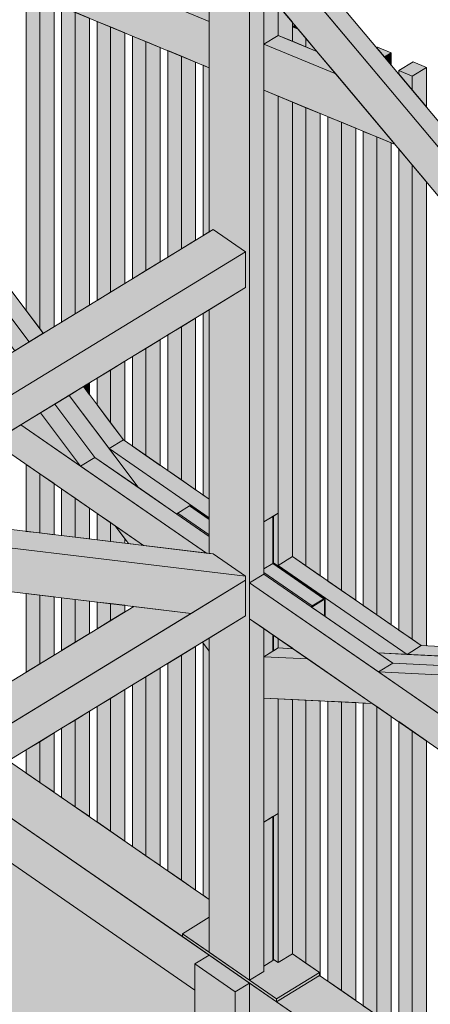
# Model space of a CAD drawing. Header units: millimetres. Extents: x 0 to 1517, y -116 to 725.
# Tile 273 of 501: x 903 to 914, y 612 to 637. Entities that reach past the tile are written whole.
import ezdxf

# ---------------------------------------------------------------- set-up
doc = ezdxf.new("R2010")
doc.units = ezdxf.units.MM
doc.linetypes.add('CADWORK_5', pattern=[13.2, 10, -1.5, 0.2, -1.5])
doc.layers.add('Ech.1_100', color=7, linetype='Continuous')

msp = doc.modelspace()

# ---------------------------------------------------------------- hatches: boundary and pattern name
at = {"layer": 'Ech.1_100', "linetype": 'Continuous', "lineweight": 5, "true_color": 0xd4c4b3, "transparency": 33554687}
for points in [[(816.341, 674.483), (907.915, 636.661), (907.915, 637.034), (816.705, 674.705), (816.341, 674.483)], [(907.915, 636.661), (891.599, 643.4), (892.879, 641.695), (907.915, 635.485), (907.915, 636.661)], [(906.56, 642.685), (906.196, 642.463), (936.712, 606.15), (937.076, 606.372), (906.56, 642.685)], [(924.239, 619.741), (925.336, 619.687), (909.307, 638.76), (909.307, 637.509), (924.239, 619.741)], [(910.659, 635.901), (909.672, 636.309), (909.307, 636.086), (911.139, 635.33), (910.659, 635.901)], [(909.307, 634.91), (912.652, 633.529), (911.139, 635.33), (909.307, 636.086), (909.307, 634.91)], [(906.242, 623.316), (907.842, 623.124), (903.114, 626.388), (902.412, 625.96), (906.242, 623.316)], [(905.727, 626.006), (905.362, 625.783), (907.915, 624.021), (907.915, 624.495), (905.727, 626.006)], [(907.842, 623.124), (907.915, 623.115), (907.915, 623.547), (904.998, 625.561), (904.634, 625.339), (907.842, 623.124)], [(907.427, 624.331), (907.431, 624.331), (907.435, 624.33), (907.438, 624.328), (907.915, 623.998), (907.915, 624.021), (905.362, 625.783), (906.102, 624.799), (907.089, 624.117), (907.09, 624.119), (907.094, 624.125), (907.099, 624.13), (907.103, 624.135), (907.108, 624.14), (907.114, 624.143), (907.412, 624.326), (907.417, 624.328), (907.422, 624.33), (907.427, 624.331)], [(912.953, 620.542), (913.317, 620.765), (910.036, 623.031), (909.672, 622.808), (912.953, 620.542)], [(912.213, 620.579), (912.953, 620.542), (909.672, 622.808), (909.672, 622.786), (910.863, 621.963), (910.864, 621.962), (910.866, 621.961), (910.867, 621.959), (910.868, 621.958), (910.869, 621.956), (910.87, 621.953), (910.87, 621.951), (910.87, 621.949), (910.871, 621.946), (910.871, 621.506), (912.213, 620.579)], [(912.225, 620.097), (912.589, 620.32), (909.307, 622.586), (908.943, 622.363), (912.225, 620.097)], [(934.95, 603.622), (935.314, 603.844), (935.314, 603.242), (935.408, 603.176), (935.408, 603.503), (935.646, 603.925), (908.943, 622.363), (908.943, 621.451), (934.897, 603.529), (934.95, 603.622)]]:
    msp.add_hatch(color=9, dxfattribs=at).paths.add_polyline_path(points)
at = {"layer": 'Ech.1_100', "linetype": 'Continuous', "lineweight": 5, "true_color": 0xe0d9d1, "transparency": 33554687}
for points in [[(893.649, 641.377), (892.879, 641.695), (902.959, 628.276), (903.323, 628.499), (893.649, 641.377)], [(894.42, 641.059), (893.649, 641.377), (903.323, 628.499), (903.687, 628.721), (894.42, 641.059)], [(904.708, 627.362), (904.344, 627.14), (905.362, 625.783), (905.727, 626.006), (904.708, 627.362)], [(904.344, 627.14), (903.979, 626.917), (904.998, 625.561), (906.102, 624.799), (904.344, 627.14)], [(903.979, 626.917), (903.615, 626.695), (904.634, 625.339), (904.998, 625.561), (903.979, 626.917)], [(903.615, 626.695), (903.114, 626.388), (904.634, 625.339), (903.615, 626.695)], [(908.018, 623.103), (899.424, 624.135), (898.783, 623.743), (908.84, 622.535), (908.018, 623.103)], [(905.859, 623.362), (906.242, 623.316), (905.518, 623.816), (905.859, 623.362)], [(908.84, 622.535), (898.783, 623.743), (897.259, 622.813), (907.454, 621.587), (908.84, 622.434), (908.84, 622.535)], [(907.915, 620.957), (907.744, 620.852), (907.915, 620.624), (907.915, 620.957)], [(910.05, 620.686), (909.672, 620.705), (909.307, 620.483), (910.425, 620.427), (910.05, 620.686)], [(912.589, 620.32), (924.239, 619.741), (924.028, 619.992), (912.213, 620.579), (912.589, 620.32)], [(912.953, 620.542), (924.028, 619.992), (923.817, 620.243), (913.317, 620.765), (912.953, 620.542)], [(909.307, 619.429), (912.069, 619.292), (910.425, 620.427), (909.307, 620.483), (909.307, 619.429)], [(912.225, 620.097), (924.972, 619.464), (925.336, 619.687), (912.589, 620.32), (912.225, 620.097)], [(913.869, 618.962), (925.896, 618.365), (924.972, 619.464), (912.225, 620.097), (913.869, 618.962)]]:
    msp.add_hatch(color=254, dxfattribs=at).paths.add_polyline_path(points)
at = {"layer": 'Ech.1_100', "linetype": 'Continuous', "lineweight": 5, "true_color": 0xe0c8b3, "transparency": 33554687}
for points in [[(907.915, 623.115), (908.018, 623.103), (908.84, 622.535), (908.84, 621.522), (907.915, 620.957), (907.915, 612.954), (908.943, 612.244), (908.943, 638.538), (907.915, 639.76), (907.915, 631.304), (908.018, 631.366), (908.84, 630.799), (908.84, 629.886), (907.915, 629.321), (907.915, 623.115)], [(908.943, 622.363), (909.307, 622.586), (909.307, 638.76), (908.943, 638.538), (908.943, 622.363)], [(909.672, 636.309), (910.036, 636.158), (910.036, 636.642), (909.672, 637.076), (909.672, 636.309)], [(910.036, 634.61), (909.672, 634.76), (909.672, 622.808), (910.036, 623.031), (910.036, 634.61)], [(909.672, 624.139), (909.55, 624.065), (909.55, 622.87), (909.672, 622.786), (909.672, 624.139)], [(908.943, 612.244), (909.307, 612.467), (909.307, 621.199), (908.943, 621.451), (908.943, 612.244)], [(909.549, 620.63), (909.672, 620.705), (909.672, 620.948), (909.55, 621.031), (909.55, 620.637), (909.55, 620.636), (909.55, 620.634), (909.549, 620.632), (909.549, 620.63)], [(909.672, 620.705), (910.036, 620.687), (910.036, 620.696), (909.672, 620.948), (909.672, 620.705)], [(910.036, 619.393), (909.672, 619.411), (909.672, 612.689), (910.036, 612.912), (910.036, 619.393)], [(909.672, 616.491), (909.55, 616.417), (909.55, 612.773), (909.672, 612.689), (909.672, 616.491)]]:
    msp.add_hatch(color=9, dxfattribs=at).paths.add_polyline_path(points)
at = {"layer": 'Ech.1_100', "linetype": 'Continuous', "lineweight": 5, "true_color": 0xeaddd7, "transparency": 33554687}
for points in [[(903.596, 637.269), (903.253, 637.411), (903.253, 629.299), (903.596, 628.843), (903.596, 637.269)], [(903.96, 637.119), (903.596, 637.269), (903.596, 628.843), (903.687, 628.721), (903.96, 628.888), (903.96, 637.119)], [(904.498, 636.897), (904.155, 637.038), (904.155, 629.007), (904.498, 629.216), (904.498, 636.897)], [(904.862, 636.746), (904.498, 636.897), (904.498, 629.216), (904.862, 629.439), (904.862, 636.746)], [(905.4, 636.524), (905.057, 636.666), (905.057, 629.558), (905.4, 629.767), (905.4, 636.524)], [(910.036, 636.531), (910.179, 636.472), (910.098, 636.569), (910.036, 636.531)], [(905.764, 636.374), (905.4, 636.524), (905.4, 629.767), (905.764, 629.99), (905.764, 636.374)], [(910.179, 636.472), (910.036, 636.531), (910.036, 636.158), (910.378, 636.017), (910.378, 636.235), (910.179, 636.472)], [(906.302, 636.152), (905.959, 636.293), (905.959, 630.109), (906.302, 630.318), (906.302, 636.152)], [(906.666, 636.001), (906.302, 636.152), (906.302, 630.318), (906.666, 630.541), (906.666, 636.001)], [(910.378, 636.017), (910.659, 635.901), (910.378, 636.235), (910.378, 636.017)], [(907.204, 635.779), (906.861, 635.921), (906.861, 630.66), (907.204, 630.869), (907.204, 635.779)], [(912.547, 635.867), (912.204, 636.008), (912.182, 635.995), (912.377, 635.763), (912.547, 635.867)], [(912.547, 635.867), (912.377, 635.763), (912.547, 635.561), (912.547, 635.867)], [(907.568, 635.629), (907.204, 635.779), (907.204, 630.869), (907.568, 631.092), (907.568, 635.629)], [(912.742, 635.413), (913.085, 635.272), (913.449, 635.494), (913.106, 635.636), (912.742, 635.413)], [(907.915, 635.485), (907.764, 635.548), (907.764, 631.211), (907.915, 631.304), (907.915, 635.485)], [(913.085, 635.272), (912.742, 635.413), (912.742, 635.329), (913.085, 634.921), (913.085, 635.272)], [(913.449, 635.494), (913.085, 635.272), (913.085, 634.921), (913.449, 634.488), (913.449, 635.494)], [(910.378, 634.468), (910.036, 634.61), (910.036, 623.031), (910.378, 622.794), (910.378, 634.468)], [(910.743, 634.318), (910.378, 634.468), (910.378, 622.794), (910.743, 622.542), (910.743, 634.318)], [(911.28, 634.095), (910.938, 634.237), (910.938, 622.408), (911.28, 622.171), (911.28, 634.095)], [(911.645, 633.945), (911.28, 634.095), (911.28, 622.171), (911.645, 621.92), (911.645, 633.945)], [(912.182, 633.723), (911.84, 633.864), (911.84, 621.785), (912.182, 621.548), (912.182, 633.723)], [(912.547, 633.572), (912.182, 633.723), (912.182, 621.548), (912.547, 621.297), (912.547, 633.572)], [(912.742, 621.162), (913.085, 620.925), (913.085, 633.014), (912.742, 633.422), (912.742, 621.162)], [(913.317, 620.765), (913.449, 620.758), (913.449, 632.581), (913.085, 633.014), (913.085, 620.925), (913.317, 620.765)], [(907.915, 629.321), (907.764, 629.229), (907.764, 624.6), (907.915, 624.495), (907.915, 629.321)], [(907.568, 629.109), (907.204, 628.887), (907.204, 624.986), (907.568, 624.734), (907.568, 629.109)], [(907.204, 628.887), (906.861, 628.678), (906.861, 625.222), (907.204, 624.986), (907.204, 628.887)], [(906.666, 628.558), (906.302, 628.336), (906.302, 625.609), (906.666, 625.357), (906.666, 628.558)], [(906.302, 628.336), (905.959, 628.127), (905.959, 625.845), (906.302, 625.609), (906.302, 628.336)], [(905.764, 628.007), (905.4, 627.785), (905.4, 626.441), (905.727, 626.006), (905.764, 625.98), (905.764, 628.007)], [(905.4, 627.785), (905.057, 627.576), (905.057, 626.897), (905.4, 626.441), (905.4, 627.785)], [(904.862, 627.456), (904.708, 627.362), (904.862, 627.157), (904.862, 627.456)], [(903.253, 623.675), (903.596, 623.634), (903.596, 625.143), (903.253, 625.379), (903.253, 623.675)], [(903.596, 623.634), (903.96, 623.59), (903.96, 624.891), (903.596, 625.143), (903.596, 623.634)], [(904.155, 623.567), (904.498, 623.526), (904.498, 624.52), (904.155, 624.757), (904.155, 623.567)], [(904.498, 623.526), (904.862, 623.482), (904.862, 624.269), (904.498, 624.52), (904.498, 623.526)], [(905.057, 623.458), (905.4, 623.417), (905.4, 623.897), (905.057, 624.134), (905.057, 623.458)], [(905.4, 623.417), (905.764, 623.373), (905.764, 623.488), (905.518, 623.816), (905.4, 623.897), (905.4, 623.417)], [(903.596, 622.051), (903.253, 622.092), (903.253, 620.091), (903.596, 620.301), (903.596, 622.051)], [(903.96, 622.007), (903.596, 622.051), (903.596, 620.301), (903.96, 620.523), (903.96, 622.007)], [(904.498, 621.943), (904.155, 621.984), (904.155, 620.642), (904.498, 620.852), (904.498, 621.943)], [(904.862, 621.899), (904.498, 621.943), (904.498, 620.852), (904.862, 621.074), (904.862, 621.899)], [(905.4, 621.834), (905.057, 621.875), (905.057, 621.193), (905.4, 621.403), (905.4, 621.834)], [(905.764, 621.791), (905.4, 621.834), (905.4, 621.403), (905.764, 621.625), (905.764, 621.791)], [(905.991, 621.763), (905.959, 621.767), (905.959, 621.744), (905.991, 621.763)], [(907.764, 614.404), (907.915, 614.3), (907.915, 620.624), (907.764, 620.826), (907.764, 614.404)], [(907.204, 620.522), (906.861, 620.313), (906.861, 615.027), (907.204, 614.791), (907.204, 620.522)], [(907.568, 620.745), (907.204, 620.522), (907.204, 614.791), (907.568, 614.539), (907.568, 620.745)], [(910.036, 620.687), (910.05, 620.686), (910.036, 620.696), (910.036, 620.687)], [(906.666, 620.194), (906.302, 619.971), (906.302, 615.414), (906.666, 615.162), (906.666, 620.194)], [(906.302, 619.971), (905.959, 619.762), (905.959, 615.65), (906.302, 615.414), (906.302, 619.971)], [(905.764, 619.643), (905.4, 619.42), (905.4, 616.037), (905.764, 615.785), (905.764, 619.643)], [(905.4, 619.42), (905.057, 619.211), (905.057, 616.273), (905.4, 616.037), (905.4, 619.42)], [(910.378, 619.376), (910.036, 619.393), (910.036, 612.912), (910.378, 612.675), (910.378, 619.376)], [(910.743, 619.358), (910.378, 619.376), (910.378, 612.675), (910.721, 612.438), (910.721, 612.362), (910.743, 612.347), (910.743, 619.358)], [(911.28, 619.331), (910.938, 619.348), (910.938, 612.213), (911.28, 611.976), (911.28, 619.331)], [(911.645, 619.313), (911.28, 619.331), (911.28, 611.976), (911.645, 611.725), (911.645, 619.313)], [(912.069, 619.292), (911.84, 619.303), (911.84, 611.59), (912.182, 611.353), (912.182, 619.214), (912.069, 619.292)], [(904.862, 619.092), (904.498, 618.869), (904.498, 616.659), (904.862, 616.408), (904.862, 619.092)], [(912.547, 618.962), (912.182, 619.214), (912.182, 611.353), (912.547, 611.102), (912.547, 618.962)], [(904.498, 618.869), (904.155, 618.66), (904.155, 616.896), (904.498, 616.659), (904.498, 618.869)], [(912.742, 610.967), (913.085, 610.73), (913.085, 618.591), (912.742, 618.828), (912.742, 610.967)], [(903.96, 618.541), (903.596, 618.318), (903.596, 617.282), (903.96, 617.031), (903.96, 618.541)], [(913.085, 610.73), (913.449, 610.479), (913.449, 618.339), (913.085, 618.591), (913.085, 610.73)], [(903.596, 618.318), (903.253, 618.109), (903.253, 617.519), (903.596, 617.282), (903.596, 618.318)]]:
    msp.add_hatch(color=254, dxfattribs=at).paths.add_polyline_path(points)
at = {"layer": 'Ech.1_100', "linetype": 'Continuous', "lineweight": 5, "true_color": 0xf7d1b3, "transparency": 33554687}
for points in [[(909.307, 636.086), (909.672, 636.309), (909.672, 637.076), (909.307, 637.509), (909.307, 636.086)], [(909.672, 634.76), (909.307, 634.91), (909.307, 623.916), (909.672, 624.139), (909.672, 634.76)], [(909.672, 619.411), (909.307, 619.429), (909.307, 616.269), (909.672, 616.491), (909.672, 619.411)]]:
    msp.add_hatch(color=254, dxfattribs=at).paths.add_polyline_path(points)
at = {"layer": 'Ech.1_100', "linetype": 'Continuous', "lineweight": 5, "true_color": 0xe3bbbb, "transparency": 33554687}
for points in [[(908.018, 631.366), (887.845, 619.045), (888.439, 618.338), (908.84, 630.799), (908.018, 631.366)], [(908.84, 630.799), (888.439, 618.338), (888.945, 617.735), (908.84, 629.886), (908.84, 630.799)], [(893.591, 612.207), (908.84, 621.522), (908.84, 622.434), (893.084, 612.81), (893.591, 612.207)], [(907.454, 621.587), (905.991, 621.763), (892.49, 613.517), (893.084, 612.81), (907.454, 621.587)]]:
    msp.add_hatch(color=9, dxfattribs=at).paths.add_polyline_path(points)
at = {"layer": 'Ech.1_100', "linetype": 'Continuous', "lineweight": 5, "true_color": 0xb3d6f7, "transparency": 33554687}
for points in [[(907.412, 624.326), (907.114, 624.143), (907.915, 623.589), (907.915, 623.978), (907.412, 624.326)], [(907.431, 624.331), (907.427, 624.331), (907.422, 624.33), (907.417, 624.328), (907.412, 624.326), (907.915, 623.978), (907.915, 623.998), (907.438, 624.328), (907.435, 624.33), (907.431, 624.331)], [(907.915, 623.589), (907.114, 624.143), (907.108, 624.14), (907.103, 624.135), (907.099, 624.13), (907.094, 624.125), (907.09, 624.119), (907.089, 624.117), (907.915, 623.547), (907.915, 623.589)], [(909.536, 624.056), (909.307, 623.916), (909.307, 622.719), (909.536, 622.859), (909.536, 624.056)], [(909.55, 624.065), (909.536, 624.056), (909.536, 622.859), (909.541, 622.862), (909.545, 622.865), (909.548, 622.867), (909.549, 622.868), (909.55, 622.869), (909.55, 622.87), (909.55, 624.065)], [(910.539, 621.778), (910.838, 621.96), (909.536, 622.859), (909.307, 622.719), (909.307, 622.628), (910.539, 621.778)], [(910.853, 621.966), (910.855, 621.966), (910.857, 621.965), (910.859, 621.965), (910.862, 621.964), (910.863, 621.963), (910.861, 621.964), (910.743, 622.046), (909.55, 622.87), (909.55, 622.87), (909.549, 622.868), (909.548, 622.867), (909.545, 622.865), (909.541, 622.862), (909.536, 622.859), (910.838, 621.96), (910.84, 621.962), (910.843, 621.963), (910.845, 621.964), (910.848, 621.965), (910.85, 621.965), (910.853, 621.966)], [(910.536, 621.776), (910.539, 621.778), (909.307, 622.628), (909.307, 622.586), (910.515, 621.752), (910.516, 621.754), (910.518, 621.757), (910.52, 621.759), (910.522, 621.762), (910.524, 621.765), (910.527, 621.767), (910.529, 621.77), (910.531, 621.772), (910.534, 621.774), (910.536, 621.776)], [(910.855, 621.966), (910.853, 621.966), (910.85, 621.965), (910.848, 621.965), (910.845, 621.964), (910.843, 621.963), (910.84, 621.962), (910.838, 621.96), (910.539, 621.778), (910.536, 621.776), (910.534, 621.774), (910.531, 621.772), (910.529, 621.77), (910.527, 621.767), (910.524, 621.765), (910.522, 621.762), (910.52, 621.759), (910.518, 621.757), (910.516, 621.754), (910.515, 621.752), (910.532, 621.74), (910.532, 621.741), (910.533, 621.743), (910.535, 621.745), (910.536, 621.747), (910.537, 621.749), (910.539, 621.751), (910.54, 621.753), (910.542, 621.755), (910.543, 621.756), (910.545, 621.758), (910.547, 621.759), (910.548, 621.76), (910.55, 621.762), (910.827, 621.931), (910.829, 621.932), (910.83, 621.932), (910.832, 621.933), (910.834, 621.934), (910.835, 621.934), (910.837, 621.934), (910.838, 621.934), (910.84, 621.934), (910.841, 621.934), (910.842, 621.933), (910.843, 621.933), (910.844, 621.933), (910.844, 621.932), (910.845, 621.931), (910.846, 621.93), (910.847, 621.929), (910.848, 621.928), (910.848, 621.926), (910.848, 621.925), (910.849, 621.923), (910.849, 621.921), (910.849, 621.521), (910.871, 621.506), (910.871, 621.946), (910.87, 621.949), (910.87, 621.951), (910.87, 621.953), (910.869, 621.956), (910.868, 621.958), (910.867, 621.959), (910.866, 621.961), (910.864, 621.962), (910.863, 621.963), (910.863, 621.963), (910.861, 621.964), (910.859, 621.965), (910.857, 621.965), (910.855, 621.966)], [(910.832, 621.933), (910.83, 621.932), (910.829, 621.932), (910.827, 621.931), (910.55, 621.762), (910.548, 621.76), (910.547, 621.759), (910.545, 621.758), (910.543, 621.756), (910.542, 621.755), (910.54, 621.753), (910.539, 621.751), (910.537, 621.749), (910.536, 621.747), (910.535, 621.745), (910.533, 621.743), (910.532, 621.741), (910.532, 621.74), (910.849, 621.521), (910.849, 621.921), (910.832, 621.933)], [(910.838, 621.934), (910.837, 621.934), (910.833, 621.933), (910.849, 621.921), (910.849, 621.923), (910.848, 621.925), (910.848, 621.926), (910.848, 621.928), (910.847, 621.929), (910.846, 621.93), (910.845, 621.931), (910.844, 621.932), (910.844, 621.933), (910.843, 621.933), (910.842, 621.933), (910.841, 621.934), (910.84, 621.934), (910.838, 621.934)], [(909.307, 620.483), (909.536, 620.622), (909.536, 621.041), (909.307, 621.199), (909.307, 620.483)], [(909.536, 620.622), (909.549, 620.63), (909.549, 620.632), (909.55, 620.634), (909.55, 620.636), (909.55, 620.637), (909.55, 621.031), (909.536, 621.041), (909.536, 620.622)], [(909.536, 616.408), (909.307, 616.269), (909.307, 612.6), (909.536, 612.74), (909.536, 616.408)], [(909.55, 616.417), (909.536, 616.408), (909.536, 612.74), (909.538, 612.742), (909.541, 612.743), (909.543, 612.745), (909.545, 612.747), (909.546, 612.749), (909.548, 612.751), (909.549, 612.754), (909.549, 612.756), (909.55, 612.758), (909.55, 612.76), (909.55, 612.761), (909.55, 616.417)], [(907.915, 613.845), (907.23, 613.427), (907.915, 612.954), (907.915, 613.845)], [(907.23, 613.351), (909.628, 611.695), (909.628, 611.771), (907.23, 613.427), (907.23, 613.351)], [(909.628, 611.771), (910.721, 612.438), (910.036, 612.912), (909.672, 612.689), (909.55, 612.773), (909.55, 612.761), (909.55, 612.76), (909.55, 612.758), (909.549, 612.756), (909.549, 612.754), (909.548, 612.751), (909.546, 612.749), (909.545, 612.747), (909.543, 612.745), (909.541, 612.743), (909.538, 612.742), (909.536, 612.74), (909.307, 612.6), (909.307, 612.467), (908.943, 612.244), (909.628, 611.771)], [(910.721, 612.438), (909.628, 611.771), (909.628, 611.695), (910.721, 612.362), (910.721, 612.438)]]:
    msp.add_hatch(color=254, dxfattribs=at).paths.add_polyline_path(points)
at = {"layer": 'Ech.1_100', "linetype": 'Continuous', "lineweight": 5, "true_color": 0xdcdcdc, "transparency": 33554687}
for points in [[(902.8, 617.832), (901.707, 617.165), (907.23, 613.351), (907.23, 613.427), (907.915, 613.845), (907.915, 614.3), (902.8, 617.832)], [(907.551, 612.655), (907.915, 612.878), (901.707, 617.165), (900.83, 616.629), (907.551, 611.989), (907.551, 612.655)], [(907.915, 612.878), (907.551, 612.655), (908.579, 611.946), (908.943, 612.168), (907.915, 612.878)], [(908.579, 611.946), (907.551, 612.655), (907.551, 595.594), (908.579, 594.371), (908.579, 611.946)], [(910.721, 612.362), (909.628, 611.695), (927.727, 599.198), (927.738, 599.217), (928.102, 599.44), (928.102, 598.939), (928.197, 598.874), (928.197, 599.098), (928.539, 599.707), (928.81, 599.872), (910.721, 612.362)], [(908.943, 612.168), (908.579, 611.946), (908.579, 594.371), (908.943, 593.938), (908.943, 612.168)], [(926.937, 598.728), (927.301, 598.95), (927.301, 598.351), (927.395, 598.286), (927.395, 598.609), (927.727, 599.198), (908.943, 612.168), (908.943, 611.027), (926.886, 598.638), (926.937, 598.728)]]:
    msp.add_hatch(color=254, dxfattribs=at).paths.add_polyline_path(points)
at = {"layer": 'Ech.1_100', "linetype": 'Continuous', "lineweight": 5, "true_color": 0xf8f8f8, "transparency": 33554687}
msp.add_hatch(color=7, dxfattribs=at).paths.add_polyline_path([(899.994, 604.588), (900.569, 604.559), (901.493, 603.46), (901.129, 603.237), (907.551, 595.594), (907.551, 611.989), (900.83, 616.629), (893.591, 612.207), (899.994, 604.588)])

# ---------------------------------------------------------------- linework, layer by layer
at = {"layer": 'Ech.1_100', "color": 7, "linetype": 'Continuous', "lineweight": 5}
for points in [[(816.341, 674.483), (907.915, 636.661), (907.915, 637.034), (816.705, 674.705), (816.341, 674.483)], [(907.915, 636.661), (891.599, 643.4), (892.879, 641.695), (907.915, 635.485), (907.915, 636.661)], [(906.56, 642.685), (906.196, 642.463), (936.712, 606.15), (937.076, 606.372), (906.56, 642.685)], [(893.649, 641.377), (892.879, 641.695), (902.959, 628.276), (903.323, 628.499), (893.649, 641.377)], [(894.42, 641.059), (893.649, 641.377), (903.323, 628.499), (903.687, 628.721), (894.42, 641.059)], [(907.915, 623.115), (908.018, 623.103), (908.84, 622.535), (908.84, 621.522), (907.915, 620.957), (907.915, 612.954), (908.943, 612.244), (908.943, 638.538), (907.915, 639.76), (907.915, 631.304), (908.018, 631.366), (908.84, 630.799), (908.84, 629.886), (907.915, 629.321), (907.915, 623.115)], [(908.943, 622.363), (909.307, 622.586), (909.307, 638.76), (908.943, 638.538), (908.943, 622.363)], [(924.239, 619.741), (925.336, 619.687), (909.307, 638.76), (909.307, 637.509), (924.239, 619.741)], [(903.596, 637.269), (903.253, 637.411), (903.253, 629.299), (903.596, 628.843), (903.596, 637.269)], [(909.307, 636.086), (909.672, 636.309), (909.672, 637.076), (909.307, 637.509), (909.307, 636.086)], [(903.96, 637.119), (903.596, 637.269), (903.596, 628.843), (903.687, 628.721), (903.96, 628.888), (903.96, 637.119)], [(909.672, 636.309), (910.036, 636.158), (910.036, 636.642), (909.672, 637.076), (909.672, 636.309)], [(904.498, 636.897), (904.155, 637.038), (904.155, 629.007), (904.498, 629.216), (904.498, 636.897)], [(904.862, 636.746), (904.498, 636.897), (904.498, 629.216), (904.862, 629.439), (904.862, 636.746)], [(905.4, 636.524), (905.057, 636.666), (905.057, 629.558), (905.4, 629.767), (905.4, 636.524)], [(910.036, 636.531), (910.179, 636.472), (910.098, 636.569), (910.036, 636.531)], [(905.764, 636.374), (905.4, 636.524), (905.4, 629.767), (905.764, 629.99), (905.764, 636.374)], [(910.179, 636.472), (910.036, 636.531), (910.036, 636.158), (910.378, 636.017), (910.378, 636.235), (910.179, 636.472)], [(906.302, 636.152), (905.959, 636.293), (905.959, 630.109), (906.302, 630.318), (906.302, 636.152)], [(906.666, 636.001), (906.302, 636.152), (906.302, 630.318), (906.666, 630.541), (906.666, 636.001)], [(910.659, 635.901), (909.672, 636.309), (909.307, 636.086), (911.139, 635.33), (910.659, 635.901)], [(909.307, 634.91), (912.652, 633.529), (911.139, 635.33), (909.307, 636.086), (909.307, 634.91)], [(910.378, 636.017), (910.659, 635.901), (910.378, 636.235), (910.378, 636.017)], [(907.204, 635.779), (906.861, 635.921), (906.861, 630.66), (907.204, 630.869), (907.204, 635.779)], [(912.547, 635.867), (912.204, 636.008), (912.182, 635.995), (912.377, 635.763), (912.547, 635.867)], [(912.547, 635.867), (912.377, 635.763), (912.547, 635.561), (912.547, 635.867)], [(907.568, 635.629), (907.204, 635.779), (907.204, 630.869), (907.568, 631.092), (907.568, 635.629)], [(912.742, 635.413), (913.085, 635.272), (913.449, 635.494), (913.106, 635.636), (912.742, 635.413)], [(907.915, 635.485), (907.764, 635.548), (907.764, 631.211), (907.915, 631.304), (907.915, 635.485)], [(913.085, 635.272), (912.742, 635.413), (912.742, 635.329), (913.085, 634.921), (913.085, 635.272)], [(913.449, 635.494), (913.085, 635.272), (913.085, 634.921), (913.449, 634.488), (913.449, 635.494)], [(909.672, 634.76), (909.307, 634.91), (909.307, 623.916), (909.672, 624.139), (909.672, 634.76)], [(910.036, 634.61), (909.672, 634.76), (909.672, 622.808), (910.036, 623.031), (910.036, 634.61)], [(910.378, 634.468), (910.036, 634.61), (910.036, 623.031), (910.378, 622.794), (910.378, 634.468)], [(910.743, 634.318), (910.378, 634.468), (910.378, 622.794), (910.743, 622.542), (910.743, 634.318)], [(911.28, 634.095), (910.938, 634.237), (910.938, 622.408), (911.28, 622.171), (911.28, 634.095)], [(911.645, 633.945), (911.28, 634.095), (911.28, 622.171), (911.645, 621.92), (911.645, 633.945)], [(912.182, 633.723), (911.84, 633.864), (911.84, 621.785), (912.182, 621.548), (912.182, 633.723)], [(912.547, 633.572), (912.182, 633.723), (912.182, 621.548), (912.547, 621.297), (912.547, 633.572)], [(912.742, 621.162), (913.085, 620.925), (913.085, 633.014), (912.742, 633.422), (912.742, 621.162)], [(913.317, 620.765), (913.449, 620.758), (913.449, 632.581), (913.085, 633.014), (913.085, 620.925), (913.317, 620.765)], [(908.018, 631.366), (887.845, 619.045), (888.439, 618.338), (908.84, 630.799), (908.018, 631.366)], [(908.84, 630.799), (888.439, 618.338), (888.945, 617.735), (908.84, 629.886), (908.84, 630.799)], [(907.915, 629.321), (907.764, 629.229), (907.764, 624.6), (907.915, 624.495), (907.915, 629.321)], [(907.568, 629.109), (907.204, 628.887), (907.204, 624.986), (907.568, 624.734), (907.568, 629.109)], [(907.204, 628.887), (906.861, 628.678), (906.861, 625.222), (907.204, 624.986), (907.204, 628.887)], [(906.666, 628.558), (906.302, 628.336), (906.302, 625.609), (906.666, 625.357), (906.666, 628.558)], [(906.302, 628.336), (905.959, 628.127), (905.959, 625.845), (906.302, 625.609), (906.302, 628.336)], [(905.764, 628.007), (905.4, 627.785), (905.4, 626.441), (905.727, 626.006), (905.764, 625.98), (905.764, 628.007)], [(905.4, 627.785), (905.057, 627.576), (905.057, 626.897), (905.4, 626.441), (905.4, 627.785)], [(904.708, 627.362), (904.344, 627.14), (905.362, 625.783), (905.727, 626.006), (904.708, 627.362)], [(904.862, 627.456), (904.708, 627.362), (904.862, 627.157), (904.862, 627.456)], [(904.344, 627.14), (903.979, 626.917), (904.998, 625.561), (906.102, 624.799), (904.344, 627.14)], [(903.979, 626.917), (903.615, 626.695), (904.634, 625.339), (904.998, 625.561), (903.979, 626.917)], [(903.615, 626.695), (903.114, 626.388), (904.634, 625.339), (903.615, 626.695)], [(906.242, 623.316), (907.842, 623.124), (903.114, 626.388), (902.412, 625.96), (906.242, 623.316)], [(905.727, 626.006), (905.362, 625.783), (907.915, 624.021), (907.915, 624.495), (905.727, 626.006)], [(907.842, 623.124), (907.915, 623.115), (907.915, 623.547), (904.998, 625.561), (904.634, 625.339), (907.842, 623.124)], [(907.427, 624.331), (907.431, 624.331), (907.435, 624.33), (907.438, 624.328), (907.915, 623.998), (907.915, 624.021), (905.362, 625.783), (906.102, 624.799), (907.089, 624.117), (907.09, 624.119), (907.094, 624.125), (907.099, 624.13), (907.103, 624.135), (907.108, 624.14), (907.114, 624.143), (907.412, 624.326), (907.417, 624.328), (907.422, 624.33), (907.427, 624.331)], [(903.253, 623.675), (903.596, 623.634), (903.596, 625.143), (903.253, 625.379), (903.253, 623.675)], [(903.596, 623.634), (903.96, 623.59), (903.96, 624.891), (903.596, 625.143), (903.596, 623.634)], [(904.155, 623.567), (904.498, 623.526), (904.498, 624.52), (904.155, 624.757), (904.155, 623.567)], [(904.498, 623.526), (904.862, 623.482), (904.862, 624.269), (904.498, 624.52), (904.498, 623.526)], [(907.412, 624.326), (907.114, 624.143), (907.915, 623.589), (907.915, 623.978), (907.412, 624.326)], [(907.431, 624.331), (907.427, 624.331), (907.422, 624.33), (907.417, 624.328), (907.412, 624.326), (907.915, 623.978), (907.915, 623.998), (907.438, 624.328), (907.435, 624.33), (907.431, 624.331)], [(908.018, 623.103), (899.424, 624.135), (898.783, 623.743), (908.84, 622.535), (908.018, 623.103)], [(905.057, 623.458), (905.4, 623.417), (905.4, 623.897), (905.057, 624.134), (905.057, 623.458)], [(907.915, 623.589), (907.114, 624.143), (907.108, 624.14), (907.103, 624.135), (907.099, 624.13), (907.094, 624.125), (907.09, 624.119), (907.089, 624.117), (907.915, 623.547), (907.915, 623.589)], [(909.536, 624.056), (909.307, 623.916), (909.307, 622.719), (909.536, 622.859), (909.536, 624.056)], [(909.55, 624.065), (909.536, 624.056), (909.536, 622.859), (909.541, 622.862), (909.545, 622.865), (909.548, 622.867), (909.549, 622.868), (909.55, 622.869), (909.55, 622.87), (909.55, 624.065)], [(909.672, 624.139), (909.55, 624.065), (909.55, 622.87), (909.672, 622.786), (909.672, 624.139)], [(905.4, 623.417), (905.764, 623.373), (905.764, 623.488), (905.518, 623.816), (905.4, 623.897), (905.4, 623.417)], [(905.859, 623.362), (906.242, 623.316), (905.518, 623.816), (905.859, 623.362)], [(908.84, 622.535), (898.783, 623.743), (897.259, 622.813), (907.454, 621.587), (908.84, 622.434), (908.84, 622.535)], [(912.953, 620.542), (913.317, 620.765), (910.036, 623.031), (909.672, 622.808), (912.953, 620.542)], [(910.539, 621.778), (910.838, 621.96), (909.536, 622.859), (909.307, 622.719), (909.307, 622.628), (910.539, 621.778)], [(910.853, 621.966), (910.855, 621.966), (910.857, 621.965), (910.859, 621.965), (910.862, 621.964), (910.863, 621.963), (910.861, 621.964), (910.743, 622.046), (909.55, 622.87), (909.55, 622.87), (909.549, 622.868), (909.548, 622.867), (909.545, 622.865), (909.541, 622.862), (909.536, 622.859), (910.838, 621.96), (910.84, 621.962), (910.843, 621.963), (910.845, 621.964), (910.848, 621.965), (910.85, 621.965), (910.853, 621.966)], [(912.213, 620.579), (912.953, 620.542), (909.672, 622.808), (909.672, 622.786), (910.863, 621.963), (910.864, 621.962), (910.866, 621.961), (910.867, 621.959), (910.868, 621.958), (910.869, 621.956), (910.87, 621.953), (910.87, 621.951), (910.87, 621.949), (910.871, 621.946), (910.871, 621.506), (912.213, 620.579)], [(912.225, 620.097), (912.589, 620.32), (909.307, 622.586), (908.943, 622.363), (912.225, 620.097)], [(910.536, 621.776), (910.539, 621.778), (909.307, 622.628), (909.307, 622.586), (910.515, 621.752), (910.516, 621.754), (910.518, 621.757), (910.52, 621.759), (910.522, 621.762), (910.524, 621.765), (910.527, 621.767), (910.529, 621.77), (910.531, 621.772), (910.534, 621.774), (910.536, 621.776)], [(893.591, 612.207), (908.84, 621.522), (908.84, 622.434), (893.084, 612.81), (893.591, 612.207)], [(934.95, 603.622), (935.314, 603.844), (935.314, 603.242), (935.408, 603.176), (935.408, 603.503), (935.646, 603.925), (908.943, 622.363), (908.943, 621.451), (934.897, 603.529), (934.95, 603.622)], [(903.596, 622.051), (903.253, 622.092), (903.253, 620.091), (903.596, 620.301), (903.596, 622.051)], [(903.96, 622.007), (903.596, 622.051), (903.596, 620.301), (903.96, 620.523), (903.96, 622.007)], [(904.498, 621.943), (904.155, 621.984), (904.155, 620.642), (904.498, 620.852), (904.498, 621.943)], [(904.862, 621.899), (904.498, 621.943), (904.498, 620.852), (904.862, 621.074), (904.862, 621.899)], [(905.4, 621.834), (905.057, 621.875), (905.057, 621.193), (905.4, 621.403), (905.4, 621.834)], [(905.764, 621.791), (905.4, 621.834), (905.4, 621.403), (905.764, 621.625), (905.764, 621.791)], [(910.855, 621.966), (910.853, 621.966), (910.85, 621.965), (910.848, 621.965), (910.845, 621.964), (910.843, 621.963), (910.84, 621.962), (910.838, 621.96), (910.539, 621.778), (910.536, 621.776), (910.534, 621.774), (910.531, 621.772), (910.529, 621.77), (910.527, 621.767), (910.524, 621.765), (910.522, 621.762), (910.52, 621.759), (910.518, 621.757), (910.516, 621.754), (910.515, 621.752), (910.532, 621.74), (910.532, 621.741), (910.533, 621.743), (910.535, 621.745), (910.536, 621.747), (910.537, 621.749), (910.539, 621.751), (910.54, 621.753), (910.542, 621.755), (910.543, 621.756), (910.545, 621.758), (910.547, 621.759), (910.548, 621.76), (910.55, 621.762), (910.827, 621.931), (910.829, 621.932), (910.83, 621.932), (910.832, 621.933), (910.834, 621.934), (910.835, 621.934), (910.837, 621.934), (910.838, 621.934), (910.84, 621.934), (910.841, 621.934), (910.842, 621.933), (910.843, 621.933), (910.844, 621.933), (910.844, 621.932), (910.845, 621.931), (910.846, 621.93), (910.847, 621.929), (910.848, 621.928), (910.848, 621.926), (910.848, 621.925), (910.849, 621.923), (910.849, 621.921), (910.849, 621.521), (910.871, 621.506), (910.871, 621.946), (910.87, 621.949), (910.87, 621.951), (910.87, 621.953), (910.869, 621.956), (910.868, 621.958), (910.867, 621.959), (910.866, 621.961), (910.864, 621.962), (910.863, 621.963), (910.863, 621.963), (910.861, 621.964), (910.859, 621.965), (910.857, 621.965), (910.855, 621.966)], [(910.832, 621.933), (910.83, 621.932), (910.829, 621.932), (910.827, 621.931), (910.55, 621.762), (910.548, 621.76), (910.547, 621.759), (910.545, 621.758), (910.543, 621.756), (910.542, 621.755), (910.54, 621.753), (910.539, 621.751), (910.537, 621.749), (910.536, 621.747), (910.535, 621.745), (910.533, 621.743), (910.532, 621.741), (910.532, 621.74), (910.849, 621.521), (910.849, 621.921), (910.832, 621.933)], [(910.838, 621.934), (910.837, 621.934), (910.833, 621.933), (910.849, 621.921), (910.849, 621.923), (910.848, 621.925), (910.848, 621.926), (910.848, 621.928), (910.847, 621.929), (910.846, 621.93), (910.845, 621.931), (910.844, 621.932), (910.844, 621.933), (910.843, 621.933), (910.842, 621.933), (910.841, 621.934), (910.84, 621.934), (910.838, 621.934)], [(907.454, 621.587), (905.991, 621.763), (892.49, 613.517), (893.084, 612.81), (907.454, 621.587)], [(905.991, 621.763), (905.959, 621.767), (905.959, 621.744), (905.991, 621.763)], [(908.943, 612.244), (909.307, 612.467), (909.307, 621.199), (908.943, 621.451), (908.943, 612.244)], [(909.307, 620.483), (909.536, 620.622), (909.536, 621.041), (909.307, 621.199), (909.307, 620.483)], [(909.536, 620.622), (909.549, 620.63), (909.549, 620.632), (909.55, 620.634), (909.55, 620.636), (909.55, 620.637), (909.55, 621.031), (909.536, 621.041), (909.536, 620.622)], [(909.549, 620.63), (909.672, 620.705), (909.672, 620.948), (909.55, 621.031), (909.55, 620.637), (909.55, 620.636), (909.55, 620.634), (909.549, 620.632), (909.549, 620.63)], [(907.915, 620.957), (907.744, 620.852), (907.915, 620.624), (907.915, 620.957)], [(907.764, 614.404), (907.915, 614.3), (907.915, 620.624), (907.764, 620.826), (907.764, 614.404)], [(909.672, 620.705), (910.036, 620.687), (910.036, 620.696), (909.672, 620.948), (909.672, 620.705)], [(907.204, 620.522), (906.861, 620.313), (906.861, 615.027), (907.204, 614.791), (907.204, 620.522)], [(907.568, 620.745), (907.204, 620.522), (907.204, 614.791), (907.568, 614.539), (907.568, 620.745)], [(910.05, 620.686), (909.672, 620.705), (909.307, 620.483), (910.425, 620.427), (910.05, 620.686)], [(910.036, 620.687), (910.05, 620.686), (910.036, 620.696), (910.036, 620.687)], [(912.589, 620.32), (924.239, 619.741), (924.028, 619.992), (912.213, 620.579), (912.589, 620.32)], [(912.953, 620.542), (924.028, 619.992), (923.817, 620.243), (913.317, 620.765), (912.953, 620.542)], [(909.307, 619.429), (912.069, 619.292), (910.425, 620.427), (909.307, 620.483), (909.307, 619.429)], [(912.225, 620.097), (924.972, 619.464), (925.336, 619.687), (912.589, 620.32), (912.225, 620.097)], [(906.666, 620.194), (906.302, 619.971), (906.302, 615.414), (906.666, 615.162), (906.666, 620.194)], [(913.869, 618.962), (925.896, 618.365), (924.972, 619.464), (912.225, 620.097), (913.869, 618.962)], [(906.302, 619.971), (905.959, 619.762), (905.959, 615.65), (906.302, 615.414), (906.302, 619.971)], [(905.764, 619.643), (905.4, 619.42), (905.4, 616.037), (905.764, 615.785), (905.764, 619.643)], [(905.4, 619.42), (905.057, 619.211), (905.057, 616.273), (905.4, 616.037), (905.4, 619.42)], [(909.672, 619.411), (909.307, 619.429), (909.307, 616.269), (909.672, 616.491), (909.672, 619.411)], [(910.036, 619.393), (909.672, 619.411), (909.672, 612.689), (910.036, 612.912), (910.036, 619.393)], [(910.378, 619.376), (910.036, 619.393), (910.036, 612.912), (910.378, 612.675), (910.378, 619.376)], [(910.743, 619.358), (910.378, 619.376), (910.378, 612.675), (910.721, 612.438), (910.721, 612.362), (910.743, 612.347), (910.743, 619.358)], [(911.28, 619.331), (910.938, 619.348), (910.938, 612.213), (911.28, 611.976), (911.28, 619.331)], [(911.645, 619.313), (911.28, 619.331), (911.28, 611.976), (911.645, 611.725), (911.645, 619.313)], [(912.069, 619.292), (911.84, 619.303), (911.84, 611.59), (912.182, 611.353), (912.182, 619.214), (912.069, 619.292)], [(904.862, 619.092), (904.498, 618.869), (904.498, 616.659), (904.862, 616.408), (904.862, 619.092)], [(912.547, 618.962), (912.182, 619.214), (912.182, 611.353), (912.547, 611.102), (912.547, 618.962)], [(904.498, 618.869), (904.155, 618.66), (904.155, 616.896), (904.498, 616.659), (904.498, 618.869)], [(912.742, 610.967), (913.085, 610.73), (913.085, 618.591), (912.742, 618.828), (912.742, 610.967)], [(903.96, 618.541), (903.596, 618.318), (903.596, 617.282), (903.96, 617.031), (903.96, 618.541)], [(913.085, 610.73), (913.449, 610.479), (913.449, 618.339), (913.085, 618.591), (913.085, 610.73)], [(903.596, 618.318), (903.253, 618.109), (903.253, 617.519), (903.596, 617.282), (903.596, 618.318)], [(902.8, 617.832), (901.707, 617.165), (907.23, 613.351), (907.23, 613.427), (907.915, 613.845), (907.915, 614.3), (902.8, 617.832)], [(907.551, 612.655), (907.915, 612.878), (901.707, 617.165), (900.83, 616.629), (907.551, 611.989), (907.551, 612.655)], [(899.994, 604.588), (900.569, 604.559), (901.493, 603.46), (901.129, 603.237), (907.551, 595.594), (907.551, 611.989), (900.83, 616.629), (893.591, 612.207), (899.994, 604.588)], [(909.536, 616.408), (909.307, 616.269), (909.307, 612.6), (909.536, 612.74), (909.536, 616.408)], [(909.55, 616.417), (909.536, 616.408), (909.536, 612.74), (909.538, 612.742), (909.541, 612.743), (909.543, 612.745), (909.545, 612.747), (909.546, 612.749), (909.548, 612.751), (909.549, 612.754), (909.549, 612.756), (909.55, 612.758), (909.55, 612.76), (909.55, 612.761), (909.55, 616.417)], [(909.672, 616.491), (909.55, 616.417), (909.55, 612.773), (909.672, 612.689), (909.672, 616.491)], [(907.915, 613.845), (907.23, 613.427), (907.915, 612.954), (907.915, 613.845)], [(907.23, 613.351), (909.628, 611.695), (909.628, 611.771), (907.23, 613.427), (907.23, 613.351)], [(907.915, 612.878), (907.551, 612.655), (908.579, 611.946), (908.943, 612.168), (907.915, 612.878)], [(909.628, 611.771), (910.721, 612.438), (910.036, 612.912), (909.672, 612.689), (909.55, 612.773), (909.55, 612.761), (909.55, 612.76), (909.55, 612.758), (909.549, 612.756), (909.549, 612.754), (909.548, 612.751), (909.546, 612.749), (909.545, 612.747), (909.543, 612.745), (909.541, 612.743), (909.538, 612.742), (909.536, 612.74), (909.307, 612.6), (909.307, 612.467), (908.943, 612.244), (909.628, 611.771)], [(908.579, 611.946), (907.551, 612.655), (907.551, 595.594), (908.579, 594.371), (908.579, 611.946)], [(910.721, 612.438), (909.628, 611.771), (909.628, 611.695), (910.721, 612.362), (910.721, 612.438)], [(910.721, 612.362), (909.628, 611.695), (927.727, 599.198), (927.738, 599.217), (928.102, 599.44), (928.102, 598.939), (928.197, 598.874), (928.197, 599.098), (928.539, 599.707), (928.81, 599.872), (910.721, 612.362)], [(908.943, 612.168), (908.579, 611.946), (908.579, 594.371), (908.943, 593.938), (908.943, 612.168)], [(926.937, 598.728), (927.301, 598.95), (927.301, 598.351), (927.395, 598.286), (927.395, 598.609), (927.727, 599.198), (908.943, 612.168), (908.943, 611.027), (926.886, 598.638), (926.937, 598.728)]]:
    msp.add_lwpolyline(points, close=True, dxfattribs=at)
at = {"layer": 'Ech.1_100', "color": 26, "linetype": 'CADWORK_5', "lineweight": 5, "flags": 128}
msp.add_lwpolyline([(909.55, 622.87), (909.55, 622.87)], dxfattribs=at)

doc.saveas('drawing.dxf')
